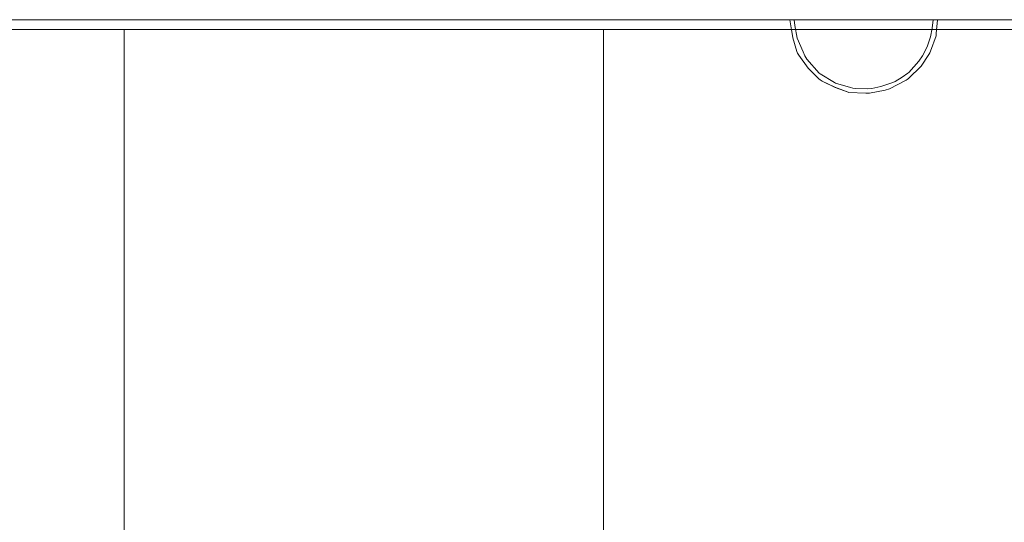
# Model space of a CAD drawing. Header units: millimetres. Extents: x -261 to 187, y -214 to 106.
# Tile 812 of 1056: x -205.1 to -202.44, y 15.93 to 17.28. Entities that reach past the tile are written whole.
import ezdxf

# ---------------------------------------------------------------- set-up
doc = ezdxf.new("R2010")
doc.units = ezdxf.units.MM
doc.header["$LTSCALE"] = 0.005
doc.header["$MEASUREMENT"] = 0
for name, color, linetype, lineweight in [('IFC-Elemento terminal-Contorno', 9, 'Continuous', 5), ('IFC-Laje-Contorno', 9, 'Continuous', 5), ('IFC-Parede-Contorno', 9, 'Continuous', 5)]:
    doc.layers.add(name, color=color, linetype=linetype, lineweight=lineweight)

msp = doc.modelspace()

# ---------------------------------------------------------------- linework, layer by layer
at = {"layer": 'IFC-Elemento terminal-Contorno', "lineweight": 5}
for p, q in [((-203.0225, 17.2812), (-203.0199, 17.2643)), ((-203.0199, 17.2643), (-203.0147, 17.2319)), ((-203.0111, 17.2812), (-203.0088, 17.2659)), ((-203.0088, 17.2659), (-203.0031, 17.2314)), ((-202.6429, 17.2351), (-202.6389, 17.2584)), ((-202.6389, 17.2584), (-202.6361, 17.2812)), ((-202.6276, 17.2442), (-202.6247, 17.2812)), ((-203.0183, 17.2548), (-203.0147, 17.2319)), ((-203.0147, 17.2319), (-203.0038, 17.1955)), ((-203.0031, 17.2314), (-202.9868, 17.1941)), ((-202.6527, 17.2084), (-202.6429, 17.2351)), ((-202.6433, 17.1965), (-202.6284, 17.238)), ((-202.6284, 17.238), (-202.6276, 17.2442)), ((-202.6649, 17.1835), (-202.6527, 17.2084)), ((-203.0038, 17.1955), (-203.0019, 17.1908)), ((-203.0019, 17.1908), (-202.9986, 17.1859)), ((-202.9986, 17.1859), (-202.9735, 17.1502)), ((-202.9868, 17.1941), (-202.9821, 17.1839)), ((-202.9821, 17.1839), (-202.9769, 17.1751)), ((-202.6751, 17.1691), (-202.6649, 17.1835)), ((-202.6681, 17.1555), (-202.6475, 17.1874)), ((-202.6475, 17.1874), (-202.6449, 17.1922)), ((-202.6449, 17.1922), (-202.6433, 17.1965)), ((-202.9769, 17.1751), (-202.9435, 17.1372)), ((-202.9735, 17.1502), (-202.9442, 17.1221)), ((-202.7027, 17.1226), (-202.6681, 17.1555)), ((-202.7019, 17.1391), (-202.6751, 17.1691)), ((-202.9435, 17.1372), (-202.941, 17.135)), ((-202.941, 17.135), (-202.9024, 17.1114)), ((-202.7389, 17.1143), (-202.7194, 17.1265)), ((-202.7194, 17.1265), (-202.7043, 17.1368)), ((-202.7043, 17.1368), (-202.7019, 17.1391)), ((-202.9442, 17.1221), (-202.9408, 17.1192)), ((-202.9408, 17.1192), (-202.935, 17.1158)), ((-202.935, 17.1158), (-202.901, 17.099)), ((-202.935, 17.1158), (-202.9001, 17.0979)), ((-202.9024, 17.1114), (-202.8995, 17.1098)), ((-202.901, 17.099), (-202.8653, 17.0854)), ((-202.9001, 17.0979), (-202.8653, 17.0854)), ((-202.8995, 17.1098), (-202.8587, 17.0979)), ((-202.8587, 17.0979), (-202.853, 17.0964)), ((-202.8015, 17.0958), (-202.7769, 17.1013)), ((-202.7769, 17.1013), (-202.7451, 17.1115)), ((-202.7539, 17.095), (-202.7087, 17.1179)), ((-202.7451, 17.1115), (-202.7389, 17.1143)), ((-202.7087, 17.1179), (-202.7058, 17.12)), ((-202.7058, 17.12), (-202.7027, 17.1226)), ((-202.8653, 17.0854), (-202.8635, 17.085)), ((-202.8635, 17.085), (-202.8181, 17.0831)), ((-202.853, 17.0964), (-202.8465, 17.0957)), ((-202.8465, 17.0957), (-202.8121, 17.0945)), ((-202.8181, 17.0831), (-202.8078, 17.083)), ((-202.8121, 17.0945), (-202.8015, 17.0958)), ((-202.8078, 17.083), (-202.7654, 17.0915)), ((-202.7654, 17.0915), (-202.7539, 17.095))]:
    msp.add_line(p, q, dxfattribs=at)
at = {"layer": 'IFC-Laje-Contorno', "lineweight": 5}
for p, q in [((-204.8177, 15.8122), (-204.8177, 17.2548)), ((-203.5252, 15.6387), (-203.5252, 17.2548))]:
    msp.add_line(p, q, dxfattribs=at)
at = {"layer": 'IFC-Parede-Contorno', "lineweight": 5}
for p, q in [((-206.4498, 17.2812), (-204.6663, 17.2812)), ((-205.5021, 17.2812), (-195.5321, 17.2812)), ((-205.5021, 17.2548), (-194.1932, 17.2548))]:
    msp.add_line(p, q, dxfattribs=at)

doc.saveas('drawing.dxf')
